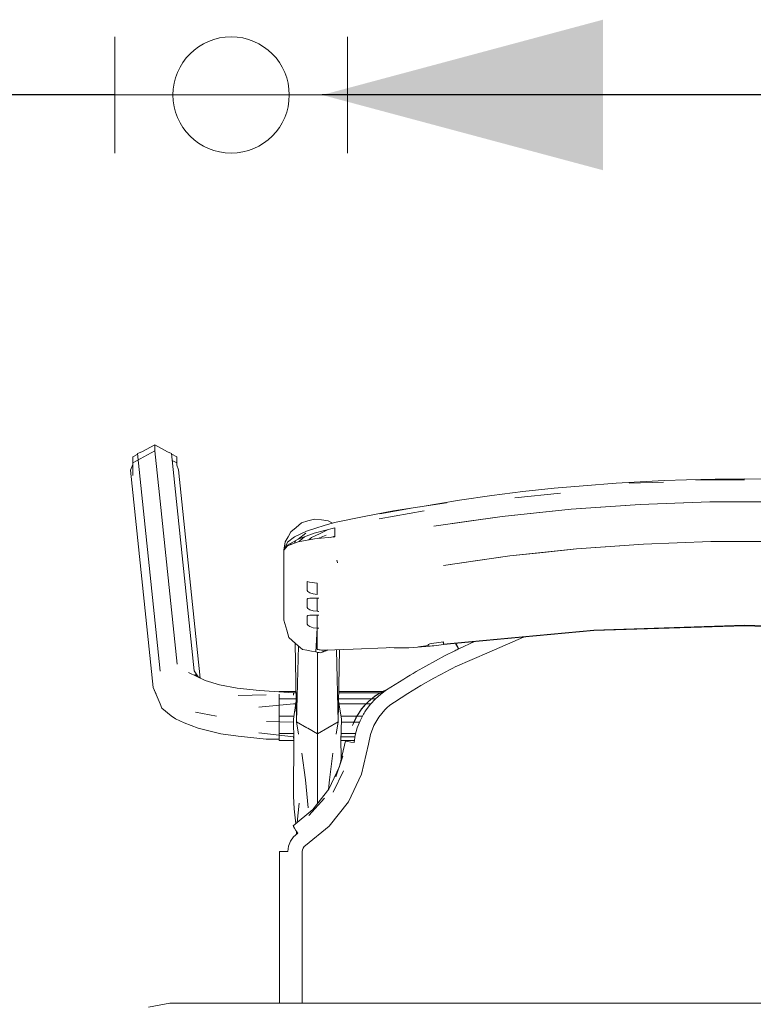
# Model space of a CAD drawing. Header units: millimetres. Extents: x -261 to 187, y -214 to 106.
# Tile 359 of 656: x -190.623 to -190.307, y -78.285 to -77.861. Entities that reach past the tile are written whole.
import ezdxf

# ---------------------------------------------------------------- set-up
doc = ezdxf.new("R2010")
doc.units = ezdxf.units.MM
doc.header["$LTSCALE"] = 0.005
doc.header["$MEASUREMENT"] = 0
for name, color, linetype, lineweight in [('AP-Condutos Ar condicionado', 4, 'Continuous', 25), ('AP-Conexões Ar condicionado', 9, 'Continuous', 18), ('AP-Sentido conduto Ar condicionado', 9, 'Continuous', 30), ('IFC-Elemento de mobília-Contorno', 9, 'Continuous', 5)]:
    doc.layers.add(name, color=color, linetype=linetype, lineweight=lineweight)

msp = doc.modelspace()

# ---------------------------------------------------------------- hatches: boundary and pattern name
at = {"layer": 'AP-Sentido conduto Ar condicionado', "linetype": 'Continuous'}
msp.add_hatch(color=7, dxfattribs=at).paths.add_polyline_path([(-190.49257, -77.89369), (-190.37183, -77.92604), (-190.37183, -77.86133)])

# ---------------------------------------------------------------- linework, layer by layer
at = {"layer": 'AP-Condutos Ar condicionado'}
for p, q in [((-190.58171, -77.89369), (-191.08076, -77.89369)), ((-190.30343, -77.89369), (-190.48171, -77.89369))]:
    msp.add_line(p, q, dxfattribs=at)
at = {"layer": 'AP-Conexões Ar condicionado'}
for p, q in [((-190.58171, -77.91869), (-190.58171, -77.86868)), ((-190.48171, -77.86868), (-190.48171, -77.91869)), ((-190.53171, -77.89369), (-190.58171, -77.89369)), ((-190.53171, -77.89369), (-190.48171, -77.89369))]:
    msp.add_line(p, q, dxfattribs=at)
msp.add_circle((-190.53171, -77.89369), 0.025, dxfattribs=at)
msp.add_circle((-190.53171, -77.89369), 0.025, dxfattribs=at)
at = {"layer": 'AP-Sentido conduto Ar condicionado'}
msp.add_lwpolyline([(-190.29256, -77.89369), (-190.49257, -77.89369)], dxfattribs=at)
at = {"layer": 'IFC-Elemento de mobília-Contorno', "lineweight": 5}
for p, q in [((-190.57006, -78.04707), (-190.56454, -78.044)), ((-190.56454, -78.04659), (-190.56454, -78.044)), ((-190.56454, -78.044), (-190.55904, -78.04707)), ((-190.57397, -78.05185), (-190.56454, -78.04659)), ((-190.57397, -78.04926), (-190.57211, -78.04822)), ((-190.57211, -78.04822), (-190.57195, -78.04785)), ((-190.57195, -78.04785), (-190.57006, -78.04707)), ((-190.57195, -78.04785), (-190.56227, -78.14129)), ((-190.56454, -78.04659), (-190.56445, -78.04664)), ((-190.56445, -78.04664), (-190.56221, -78.06823)), ((-190.55904, -78.04707), (-190.55732, -78.04775)), ((-190.55732, -78.04775), (-190.54764, -78.14119)), ((-190.55732, -78.04775), (-190.55716, -78.04812)), ((-190.55716, -78.04812), (-190.55512, -78.04926)), ((-190.57498, -78.05495), (-190.57397, -78.05259)), ((-190.57397, -78.05185), (-190.57397, -78.04926)), ((-190.57397, -78.0573), (-190.57397, -78.05185)), ((-190.557, -78.0508), (-190.55512, -78.05185)), ((-190.55512, -78.05286), (-190.55512, -78.04926)), ((-190.55512, -78.05185), (-190.55512, -78.04926)), ((-190.55512, -78.05286), (-190.55512, -78.05185)), ((-190.55512, -78.05286), (-190.55429, -78.05481)), ((-190.57498, -78.05495), (-190.5653, -78.14839)), ((-190.55429, -78.05481), (-190.54502, -78.14434)), ((-190.39288, -78.06271), (-190.38032, -78.06163)), ((-190.38032, -78.06163), (-190.36618, -78.0606)), ((-190.36618, -78.0606), (-190.34548, -78.0594)), ((-190.36059, -78.06052), (-190.34577, -78.06007)), ((-190.34548, -78.0594), (-190.33597, -78.05914)), ((-190.33597, -78.05914), (-190.32358, -78.05877)), ((-190.33208, -78.05914), (-190.31102, -78.05914)), ((-190.32358, -78.05877), (-190.31102, -78.05872)), ((-190.31102, -78.05872), (-190.29692, -78.05885)), ((-190.4335, -78.06788), (-190.4196, -78.06584)), ((-190.4196, -78.06584), (-190.40627, -78.06414)), ((-190.40977, -78.0669), (-190.39013, -78.0648)), ((-190.40627, -78.06414), (-190.39288, -78.06271)), ((-190.56221, -78.06823), (-190.55979, -78.09159)), ((-190.45347, -78.07116), (-190.43915, -78.06893)), ((-190.4504, -78.07068), (-190.4335, -78.06788)), ((-190.38559, -78.07174), (-190.35583, -78.06966)), ((-190.37071, -78.0707), (-190.35583, -78.06966)), ((-190.35583, -78.06966), (-190.32597, -78.06862)), ((-190.35583, -78.06966), (-190.3409, -78.06914)), ((-190.3409, -78.06914), (-190.32597, -78.06862)), ((-190.32597, -78.06862), (-190.29608, -78.06862)), ((-190.47378, -78.07478), (-190.46189, -78.07247)), ((-190.46804, -78.07591), (-190.44873, -78.07247)), ((-190.46775, -78.07371), (-190.45347, -78.07116)), ((-190.46189, -78.07247), (-190.45347, -78.07116)), ((-190.4152, -78.07485), (-190.38559, -78.07174)), ((-190.4152, -78.07485), (-190.4004, -78.0733)), ((-190.4004, -78.0733), (-190.38559, -78.07174)), ((-190.38559, -78.07174), (-190.37071, -78.0707)), ((-190.50378, -78.07953), (-190.50152, -78.07764)), ((-190.50152, -78.07764), (-190.49869, -78.0768)), ((-190.49869, -78.0768), (-190.49585, -78.07597)), ((-190.49585, -78.07597), (-190.49291, -78.07632)), ((-190.49291, -78.07632), (-190.48997, -78.07667)), ((-190.49176, -78.07869), (-190.48723, -78.07751)), ((-190.48997, -78.07667), (-190.48812, -78.07774)), ((-190.48723, -78.07751), (-190.47378, -78.07478)), ((-190.44458, -78.07897), (-190.4152, -78.07485)), ((-190.44458, -78.07897), (-190.42962, -78.07687)), ((-190.42962, -78.07687), (-190.4152, -78.07485)), ((-190.50724, -78.08362), (-190.50604, -78.08142)), ((-190.50604, -78.08142), (-190.50378, -78.07953)), ((-190.50446, -78.08364), (-190.49936, -78.0812)), ((-190.50283, -78.08456), (-190.49957, -78.08197)), ((-190.50283, -78.08456), (-190.49595, -78.08205)), ((-190.49936, -78.0812), (-190.49531, -78.07983)), ((-190.49715, -78.08388), (-190.49368, -78.0823)), ((-190.49595, -78.08205), (-190.48719, -78.07979)), ((-190.49531, -78.07983), (-190.49176, -78.07869)), ((-190.49368, -78.0823), (-190.49023, -78.0806)), ((-190.48719, -78.08076), (-190.48719, -78.07979)), ((-190.48719, -78.08173), (-190.48719, -78.08076)), ((-190.48719, -78.0827), (-190.48719, -78.08173)), ((-190.48719, -78.08367), (-190.48719, -78.0827)), ((-190.50902, -78.08937), (-190.50845, -78.08583)), ((-190.50902, -78.08937), (-190.50752, -78.08595)), ((-190.50845, -78.08583), (-190.50724, -78.08362)), ((-190.50752, -78.08595), (-190.50446, -78.08364)), ((-190.50744, -78.08713), (-190.50283, -78.08456)), ((-190.50744, -78.08746), (-190.50289, -78.08576)), ((-190.50686, -78.08681), (-190.50535, -78.08668)), ((-190.50468, -78.08643), (-190.50391, -78.08526)), ((-190.50289, -78.08576), (-190.49588, -78.08446)), ((-190.50246, -78.08568), (-190.50207, -78.08518)), ((-190.50207, -78.08518), (-190.50013, -78.08357)), ((-190.49825, -78.0849), (-190.49715, -78.08388)), ((-190.49588, -78.08446), (-190.48719, -78.08367)), ((-190.49439, -78.08432), (-190.49085, -78.08286)), ((-190.48895, -78.08383), (-190.48719, -78.08332)), ((-190.48793, -78.08353), (-190.48753, -78.0837)), ((-190.38325, -78.08877), (-190.35442, -78.08672)), ((-190.36883, -78.08774), (-190.35442, -78.08672)), ((-190.35442, -78.08672), (-190.3255, -78.08569)), ((-190.35442, -78.08672), (-190.33996, -78.08621)), ((-190.33996, -78.08621), (-190.3255, -78.08569)), ((-190.3255, -78.08569), (-190.29655, -78.08569)), ((-190.50902, -78.08937), (-190.50744, -78.08713)), ((-190.50902, -78.08937), (-190.50816, -78.08833)), ((-190.50902, -78.09689), (-190.50902, -78.08937)), ((-190.50816, -78.08833), (-190.50744, -78.08746)), ((-190.41191, -78.09184), (-190.38325, -78.08877)), ((-190.41191, -78.09184), (-190.39758, -78.09031)), ((-190.39758, -78.09031), (-190.38325, -78.08877)), ((-190.38325, -78.08877), (-190.36883, -78.08774)), ((-190.55979, -78.09159), (-190.55738, -78.11495)), ((-190.48626, -78.09362), (-190.48616, -78.09414)), ((-190.48626, -78.09362), (-190.48605, -78.09472)), ((-190.48616, -78.09414), (-190.48605, -78.09472)), ((-190.44035, -78.0959), (-190.41191, -78.09184)), ((-190.44035, -78.0959), (-190.42574, -78.09381)), ((-190.42574, -78.09381), (-190.41191, -78.09184)), ((-190.50902, -78.1044), (-190.50902, -78.09689)), ((-190.49902, -78.10279), (-190.49799, -78.10307)), ((-190.49902, -78.10375), (-190.49902, -78.10279)), ((-190.49902, -78.10472), (-190.49902, -78.10375)), ((-190.49799, -78.10307), (-190.49693, -78.10328)), ((-190.49693, -78.10328), (-190.49586, -78.10341)), ((-190.49586, -78.10341), (-190.49478, -78.10346)), ((-190.49478, -78.10468), (-190.49478, -78.10346)), ((-190.50902, -78.11192), (-190.50902, -78.1044)), ((-190.49902, -78.10568), (-190.49902, -78.10472)), ((-190.49902, -78.10664), (-190.49902, -78.10568)), ((-190.49902, -78.10664), (-190.49871, -78.1071)), ((-190.49871, -78.1071), (-190.49782, -78.10765)), ((-190.49782, -78.10765), (-190.49647, -78.10811)), ((-190.49647, -78.10811), (-190.49478, -78.10834)), ((-190.49478, -78.1059), (-190.49478, -78.10468)), ((-190.49478, -78.10712), (-190.49478, -78.10589)), ((-190.49478, -78.10834), (-190.49478, -78.10712)), ((-190.50902, -78.11943), (-190.50902, -78.11192)), ((-190.49902, -78.11039), (-190.49871, -78.11012)), ((-190.49902, -78.11127), (-190.49902, -78.11039)), ((-190.49902, -78.11215), (-190.49902, -78.11127)), ((-190.49902, -78.11304), (-190.49902, -78.11215)), ((-190.49871, -78.11012), (-190.49782, -78.11003)), ((-190.49782, -78.11003), (-190.49647, -78.11004)), ((-190.49647, -78.11004), (-190.49478, -78.11003)), ((-190.49478, -78.11143), (-190.49478, -78.11003)), ((-190.49478, -78.11283), (-190.49478, -78.11143)), ((-190.49462, -78.11003), (-190.49402, -78.11003)), ((-190.4944, -78.11003), (-190.49421, -78.11003)), ((-190.49421, -78.11003), (-190.49402, -78.11003)), ((-190.55738, -78.11495), (-190.55496, -78.13831)), ((-190.49902, -78.11392), (-190.49902, -78.11304)), ((-190.49902, -78.11392), (-190.49871, -78.11437)), ((-190.49871, -78.11437), (-190.49782, -78.11492)), ((-190.49782, -78.11492), (-190.49647, -78.11539)), ((-190.49647, -78.11539), (-190.49478, -78.11562)), ((-190.49478, -78.11422), (-190.49478, -78.11283)), ((-190.49478, -78.11562), (-190.49478, -78.11422)), ((-190.49462, -78.11563), (-190.49402, -78.11564)), ((-190.49459, -78.11563), (-190.4944, -78.11563)), ((-190.4944, -78.11563), (-190.49421, -78.11564)), ((-190.49421, -78.11564), (-190.49402, -78.11564)), ((-190.50902, -78.11943), (-190.50778, -78.12371)), ((-190.49902, -78.11767), (-190.49871, -78.1174)), ((-190.49902, -78.11855), (-190.49902, -78.11767)), ((-190.49902, -78.11943), (-190.49902, -78.11855)), ((-190.49902, -78.12032), (-190.49902, -78.11943)), ((-190.49902, -78.1212), (-190.49902, -78.12032)), ((-190.49871, -78.1174), (-190.49782, -78.11731)), ((-190.49782, -78.11731), (-190.49647, -78.11731)), ((-190.49647, -78.11731), (-190.49478, -78.11731)), ((-190.49478, -78.11871), (-190.49478, -78.11731)), ((-190.49478, -78.1201), (-190.49478, -78.11871)), ((-190.49478, -78.1215), (-190.49478, -78.1201)), ((-190.49459, -78.1173), (-190.49402, -78.1173)), ((-190.4944, -78.1173), (-190.49421, -78.1173)), ((-190.49421, -78.1173), (-190.49402, -78.1173)), ((-190.50778, -78.12371), (-190.50688, -78.12683)), ((-190.49902, -78.1212), (-190.49871, -78.12165)), ((-190.49871, -78.12165), (-190.49782, -78.1222)), ((-190.49782, -78.1222), (-190.49647, -78.12266)), ((-190.49647, -78.12266), (-190.49478, -78.1229)), ((-190.49529, -78.1331), (-190.49478, -78.1229)), ((-190.49478, -78.1229), (-190.49478, -78.1215)), ((-190.49478, -78.13206), (-190.49478, -78.1229)), ((-190.49478, -78.1229), (-190.49402, -78.12292)), ((-190.49478, -78.1229), (-190.49459, -78.1229)), ((-190.49459, -78.1229), (-190.4944, -78.12291)), ((-190.4944, -78.12291), (-190.49421, -78.12291)), ((-190.44035, -78.1297), (-190.37582, -78.12367)), ((-190.40811, -78.1269), (-190.37583, -78.12389)), ((-190.37583, -78.12389), (-190.34343, -78.12288)), ((-190.37582, -78.12367), (-190.31102, -78.12165)), ((-190.34343, -78.12288), (-190.31102, -78.12187)), ((-190.31102, -78.12165), (-190.24623, -78.12367)), ((-190.31102, -78.12187), (-190.27862, -78.12288)), ((-190.50688, -78.12683), (-190.50398, -78.12942)), ((-190.50424, -78.12919), (-190.50359, -78.16316)), ((-190.44629, -78.12961), (-190.44548, -78.12941)), ((-190.44548, -78.12941), (-190.44452, -78.12926)), ((-190.44452, -78.12926), (-190.44348, -78.12914)), ((-190.44348, -78.12914), (-190.44244, -78.12902)), ((-190.44244, -78.12902), (-190.4414, -78.12889)), ((-190.4414, -78.12889), (-190.44035, -78.12876)), ((-190.44061, -78.12879), (-190.44038, -78.12992)), ((-190.44061, -78.12879), (-190.44038, -78.12992)), ((-190.44038, -78.12992), (-190.40811, -78.1269)), ((-190.44035, -78.12899), (-190.44035, -78.12876)), ((-190.44035, -78.12923), (-190.44035, -78.12899)), ((-190.44035, -78.12946), (-190.44035, -78.12923)), ((-190.43382, -78.13175), (-190.42706, -78.12867)), ((-190.43382, -78.13175), (-190.42709, -78.12867)), ((-190.42075, -78.13315), (-190.40603, -78.12674)), ((-190.40603, -78.12674), (-190.40587, -78.12669)), ((-190.50398, -78.12942), (-190.50108, -78.13202)), ((-190.50359, -78.16316), (-190.50276, -78.13051)), ((-190.50108, -78.13202), (-190.49915, -78.13238)), ((-190.49915, -78.13238), (-190.49722, -78.13274)), ((-190.49722, -78.13274), (-190.49529, -78.1331)), ((-190.49529, -78.1331), (-190.4948, -78.13319)), ((-190.4948, -78.13319), (-190.49432, -78.13328)), ((-190.49478, -78.13206), (-190.49293, -78.13227)), ((-190.49478, -78.13206), (-190.49432, -78.13211)), ((-190.49462, -78.13465), (-190.49462, -78.13323)), ((-190.49432, -78.13211), (-190.49386, -78.13217)), ((-190.49432, -78.13328), (-190.49384, -78.13337)), ((-190.49386, -78.13217), (-190.49339, -78.13222)), ((-190.49384, -78.13337), (-190.49336, -78.13346)), ((-190.49339, -78.13222), (-190.49293, -78.13227)), ((-190.49336, -78.13346), (-190.49297, -78.13331)), ((-190.49297, -78.13331), (-190.49258, -78.13317)), ((-190.49293, -78.13227), (-190.49108, -78.13226)), ((-190.49293, -78.13227), (-190.49246, -78.13227)), ((-190.49258, -78.13317), (-190.49239, -78.1331)), ((-190.49246, -78.13227), (-190.49223, -78.13227)), ((-190.49239, -78.1331), (-190.4922, -78.13303)), ((-190.49223, -78.13227), (-190.492, -78.13226)), ((-190.4922, -78.13303), (-190.492, -78.13295)), ((-190.492, -78.13226), (-190.49177, -78.13226)), ((-190.492, -78.13295), (-190.49181, -78.13289)), ((-190.49181, -78.13289), (-190.49161, -78.13281)), ((-190.49177, -78.13226), (-190.49154, -78.13226)), ((-190.49161, -78.13281), (-190.49142, -78.13274)), ((-190.49154, -78.13226), (-190.49131, -78.13226)), ((-190.49142, -78.13274), (-190.49123, -78.13267)), ((-190.49131, -78.13226), (-190.49108, -78.13226)), ((-190.49123, -78.13267), (-190.49103, -78.13259)), ((-190.49108, -78.13226), (-190.47918, -78.13193)), ((-190.49103, -78.13259), (-190.49084, -78.13252)), ((-190.49084, -78.13252), (-190.49065, -78.13245)), ((-190.49065, -78.13245), (-190.49045, -78.13238)), ((-190.49045, -78.13238), (-190.49026, -78.1323)), ((-190.49026, -78.1323), (-190.49017, -78.13223)), ((-190.48644, -78.13213), (-190.48566, -78.16316)), ((-190.48566, -78.16316), (-190.48506, -78.13209)), ((-190.47918, -78.13193), (-190.4651, -78.13135)), ((-190.4651, -78.13135), (-190.46359, -78.13119)), ((-190.46359, -78.13119), (-190.46157, -78.13126)), ((-190.46157, -78.13126), (-190.4595, -78.1313)), ((-190.4595, -78.1313), (-190.45739, -78.13131)), ((-190.45739, -78.13131), (-190.45525, -78.13128)), ((-190.45532, -78.13128), (-190.45531, -78.13133)), ((-190.45531, -78.13133), (-190.4461, -78.13057)), ((-190.45531, -78.13133), (-190.45525, -78.13128)), ((-190.45111, -78.13089), (-190.44702, -78.13037)), ((-190.45111, -78.13089), (-190.44697, -78.13047)), ((-190.44702, -78.13006), (-190.44683, -78.12984)), ((-190.44702, -78.13014), (-190.44702, -78.13006)), ((-190.44702, -78.13021), (-190.44702, -78.13014)), ((-190.44702, -78.13029), (-190.44702, -78.13021)), ((-190.44702, -78.13037), (-190.44702, -78.13029)), ((-190.44697, -78.13047), (-190.44666, -78.13057)), ((-190.44683, -78.12984), (-190.44629, -78.12961)), ((-190.44666, -78.13057), (-190.4461, -78.13057)), ((-190.4461, -78.13057), (-190.44536, -78.13051)), ((-190.44536, -78.13051), (-190.44452, -78.13041)), ((-190.44452, -78.13041), (-190.44349, -78.13029)), ((-190.44349, -78.13029), (-190.44245, -78.13017)), ((-190.44245, -78.13017), (-190.44142, -78.13004)), ((-190.44142, -78.13004), (-190.44038, -78.12992)), ((-190.44035, -78.1297), (-190.44035, -78.12946)), ((-190.43969, -78.13469), (-190.43548, -78.13256)), ((-190.43548, -78.13256), (-190.43507, -78.13236)), ((-190.43546, -78.13956), (-190.42075, -78.13315)), ((-190.4352, -78.12943), (-190.43507, -78.12971)), ((-190.43507, -78.12971), (-190.43446, -78.13094)), ((-190.43507, -78.13236), (-190.43465, -78.13215)), ((-190.435, -78.12941), (-190.43447, -78.13044)), ((-190.43465, -78.13215), (-190.43424, -78.13195)), ((-190.43447, -78.13044), (-190.43382, -78.13175)), ((-190.43446, -78.13094), (-190.43427, -78.13084)), ((-190.43446, -78.13094), (-190.43427, -78.13084)), ((-190.43446, -78.13094), (-190.43401, -78.13184)), ((-190.43424, -78.13195), (-190.43382, -78.13175)), ((-190.49462, -78.15143), (-190.49462, -78.13465)), ((-190.448, -78.13915), (-190.44386, -78.13688)), ((-190.44386, -78.13688), (-190.43969, -78.13469)), ((-190.55006, -78.14197), (-190.54288, -78.14535)), ((-190.54764, -78.14119), (-190.54588, -78.14381)), ((-190.45346, -78.14229), (-190.45211, -78.14149)), ((-190.45211, -78.14149), (-190.448, -78.13915)), ((-190.44454, -78.14438), (-190.43911, -78.14145)), ((-190.43911, -78.14145), (-190.43819, -78.14097)), ((-190.43819, -78.14097), (-190.43728, -78.14049)), ((-190.43728, -78.14049), (-190.43637, -78.14003)), ((-190.43637, -78.14003), (-190.43546, -78.13956)), ((-190.54731, -78.14274), (-190.54544, -78.14414)), ((-190.54288, -78.14535), (-190.53678, -78.14721)), ((-190.46122, -78.14707), (-190.45936, -78.14591)), ((-190.45936, -78.14591), (-190.4575, -78.14476)), ((-190.4575, -78.14476), (-190.45614, -78.14393)), ((-190.45614, -78.14393), (-190.4548, -78.1431)), ((-190.4548, -78.1431), (-190.45346, -78.14229)), ((-190.45009, -78.14755), (-190.44454, -78.14438)), ((-190.5653, -78.14839), (-190.56388, -78.15131)), ((-190.5653, -78.14839), (-190.56227, -78.15545)), ((-190.53678, -78.14721), (-190.52905, -78.14868)), ((-190.52905, -78.14868), (-190.51955, -78.14971)), ((-190.51955, -78.14971), (-190.50497, -78.15062)), ((-190.51112, -78.15023), (-190.51112, -78.15014)), ((-190.51112, -78.15014), (-190.50384, -78.15014)), ((-190.48541, -78.15014), (-190.46666, -78.15014)), ((-190.46793, -78.15087), (-190.4648, -78.14937)), ((-190.46793, -78.15087), (-190.46629, -78.14992)), ((-190.46739, -78.15124), (-190.4649, -78.14944)), ((-190.46639, -78.15014), (-190.46587, -78.15014)), ((-190.46629, -78.14992), (-190.4646, -78.14924)), ((-190.4649, -78.14944), (-190.46306, -78.14825)), ((-190.46306, -78.14825), (-190.46122, -78.14707)), ((-190.45575, -78.15096), (-190.45009, -78.14755)), ((-190.52871, -78.15188), (-190.51666, -78.15156)), ((-190.51112, -78.15327), (-190.51112, -78.1512)), ((-190.51112, -78.15327), (-190.50378, -78.15327)), ((-190.51112, -78.16072), (-190.51112, -78.15327)), ((-190.50497, -78.1517), (-190.50497, -78.15062)), ((-190.50497, -78.15062), (-190.50383, -78.15062)), ((-190.50497, -78.16199), (-190.50376, -78.15416)), ((-190.49462, -78.16823), (-190.49462, -78.15143)), ((-190.48549, -78.15416), (-190.48428, -78.16199)), ((-190.48547, -78.15327), (-190.47134, -78.15327)), ((-190.48542, -78.15062), (-190.46749, -78.15062)), ((-190.4744, -78.15615), (-190.47239, -78.15413)), ((-190.4744, -78.15615), (-190.47287, -78.15452)), ((-190.47287, -78.15452), (-190.46976, -78.15197)), ((-190.47244, -78.15417), (-190.47028, -78.15242)), ((-190.47176, -78.15552), (-190.46968, -78.15327)), ((-190.47133, -78.15327), (-190.46967, -78.15327)), ((-190.47028, -78.15242), (-190.46793, -78.15087)), ((-190.46976, -78.15197), (-190.46793, -78.15087)), ((-190.46968, -78.15327), (-190.46739, -78.15124)), ((-190.46817, -78.15103), (-190.46779, -78.15081)), ((-190.4674, -78.15062), (-190.46653, -78.15062)), ((-190.46265, -78.1554), (-190.46152, -78.15462)), ((-190.46152, -78.15462), (-190.45575, -78.15096)), ((-190.56227, -78.15545), (-190.56151, -78.15725)), ((-190.56151, -78.15725), (-190.55754, -78.16054)), ((-190.54709, -78.15892), (-190.53801, -78.16076)), ((-190.51987, -78.15682), (-190.50497, -78.1554)), ((-190.50497, -78.1554), (-190.50395, -78.1554)), ((-190.48529, -78.1554), (-190.4737, -78.1554)), ((-190.47754, -78.16051), (-190.476, -78.15815)), ((-190.47715, -78.15983), (-190.47613, -78.15831)), ((-190.47613, -78.15831), (-190.4744, -78.15615)), ((-190.47613, -78.15831), (-190.47563, -78.15758)), ((-190.47563, -78.15758), (-190.4744, -78.15615)), ((-190.47486, -78.15673), (-190.47376, -78.15551)), ((-190.47455, -78.15936), (-190.47425, -78.15889)), ((-190.47425, -78.15889), (-190.47394, -78.15843)), ((-190.47394, -78.15843), (-190.47362, -78.15796)), ((-190.47367, -78.15802), (-190.47176, -78.15552)), ((-190.47366, -78.1554), (-190.47166, -78.1554)), ((-190.46828, -78.16115), (-190.4656, -78.15795)), ((-190.4656, -78.15795), (-190.46465, -78.15704)), ((-190.46465, -78.15704), (-190.46365, -78.15618)), ((-190.46365, -78.15618), (-190.46261, -78.15538)), ((-190.55754, -78.16054), (-190.55569, -78.16186)), ((-190.55569, -78.16186), (-190.55196, -78.16358)), ((-190.51655, -78.16297), (-190.50494, -78.16325)), ((-190.51112, -78.16072), (-190.50477, -78.16072)), ((-190.51112, -78.16812), (-190.51112, -78.16072)), ((-190.50497, -78.16199), (-190.50475, -78.17142)), ((-190.50497, -78.16325), (-190.50494, -78.16325)), ((-190.50359, -78.16316), (-190.50273, -78.16847)), ((-190.50359, -78.16316), (-190.49462, -78.16823)), ((-190.50359, -78.16316), (-190.4991, -78.16569)), ((-190.49462, -78.16823), (-190.48566, -78.16316)), ((-190.49014, -78.16569), (-190.48566, -78.16316)), ((-190.48651, -78.16847), (-190.48566, -78.16316)), ((-190.48449, -78.17142), (-190.48428, -78.16199)), ((-190.48447, -78.16072), (-190.47769, -78.16072)), ((-190.48431, -78.16325), (-190.47893, -78.16325)), ((-190.47953, -78.16472), (-190.47885, -78.16305)), ((-190.47953, -78.16475), (-190.47885, -78.16305)), ((-190.47942, -78.16446), (-190.47802, -78.16135)), ((-190.47888, -78.16325), (-190.47652, -78.16325)), ((-190.47885, -78.16305), (-190.47788, -78.16103)), ((-190.47885, -78.16305), (-190.47806, -78.16141)), ((-190.47809, -78.16146), (-190.47715, -78.15983)), ((-190.47788, -78.16103), (-190.47715, -78.15983)), ((-190.47766, -78.16072), (-190.47529, -78.16072)), ((-190.47747, -78.16571), (-190.4763, -78.1627)), ((-190.4763, -78.1627), (-190.47483, -78.15983)), ((-190.47483, -78.15983), (-190.47455, -78.15936)), ((-190.47039, -78.16474), (-190.46828, -78.16115)), ((-190.55196, -78.16358), (-190.54584, -78.16587)), ((-190.54584, -78.16587), (-190.5362, -78.16835)), ((-190.4988, -78.16586), (-190.49462, -78.16823)), ((-190.49462, -78.16823), (-190.49014, -78.16569)), ((-190.47953, -78.16469), (-190.47941, -78.1644)), ((-190.47953, -78.16473), (-190.47953, -78.16472)), ((-190.47833, -78.16883), (-190.47747, -78.16571)), ((-190.47187, -78.16863), (-190.47039, -78.16474)), ((-190.5362, -78.16835), (-190.52871, -78.16927)), ((-190.52871, -78.16927), (-190.51666, -78.17064)), ((-190.51987, -78.16785), (-190.50497, -78.16956)), ((-190.51666, -78.17064), (-190.51112, -78.17064)), ((-190.51112, -78.16812), (-190.50483, -78.16812)), ((-190.51112, -78.17113), (-190.51112, -78.16812)), ((-190.51112, -78.17113), (-190.50476, -78.17113)), ((-190.50497, -78.16956), (-190.5048, -78.16956)), ((-190.50497, -78.17011), (-190.50497, -78.16956)), ((-190.50497, -78.17011), (-190.50497, -78.16956)), ((-190.5048, -78.17764), (-190.50475, -78.17142)), ((-190.49462, -78.17357), (-190.49462, -78.16823)), ((-190.48498, -78.18182), (-190.48259, -78.17127)), ((-190.48449, -78.17113), (-190.47872, -78.17113)), ((-190.48449, -78.17142), (-190.48445, -78.17764)), ((-190.48445, -78.16956), (-190.47846, -78.16956)), ((-190.48442, -78.16812), (-190.47814, -78.16812)), ((-190.48259, -78.17127), (-190.48232, -78.17142)), ((-190.48232, -78.17142), (-190.48151, -78.17161)), ((-190.48151, -78.17161), (-190.4803, -78.17182)), ((-190.47887, -78.17201), (-190.47833, -78.16883)), ((-190.47269, -78.17271), (-190.47187, -78.16863)), ((-190.49462, -78.18315), (-190.49462, -78.17357)), ((-190.4803, -78.17182), (-190.47887, -78.17201)), ((-190.47562, -78.1856), (-190.47269, -78.17271)), ((-190.50497, -78.18691), (-190.5048, -78.17764)), ((-190.50132, -78.17663), (-190.49981, -78.18801)), ((-190.48944, -78.18801), (-190.48793, -78.17663)), ((-190.48666, -78.18682), (-190.48365, -78.17788)), ((-190.48445, -78.17764), (-190.48442, -78.17937)), ((-190.49462, -78.19575), (-190.49462, -78.18315)), ((-190.48976, -78.19211), (-190.48514, -78.1823)), ((-190.4879, -78.19338), (-190.48339, -78.1842)), ((-190.50497, -78.18691), (-190.50485, -78.19512)), ((-190.49981, -78.18801), (-190.49859, -78.20015)), ((-190.48986, -78.19225), (-190.48944, -78.18801)), ((-190.48132, -78.19755), (-190.47562, -78.1856)), ((-190.49653, -78.20084), (-190.48976, -78.19211)), ((-190.50485, -78.19512), (-190.50455, -78.20052)), ((-190.49828, -78.20342), (-190.49159, -78.19598)), ((-190.49462, -78.19839), (-190.49462, -78.19575)), ((-190.50504, -78.20788), (-190.49653, -78.20084)), ((-190.50455, -78.20052), (-190.50393, -78.20696)), ((-190.50326, -78.20641), (-190.50252, -78.19802)), ((-190.4895, -78.20795), (-190.48132, -78.19755)), ((-190.50504, -78.20788), (-190.50493, -78.20812)), ((-190.50493, -78.20812), (-190.50452, -78.2088)), ((-190.50452, -78.2088), (-190.50389, -78.20982)), ((-190.50389, -78.20982), (-190.50311, -78.21102)), ((-190.49975, -78.2163), (-190.4895, -78.20795)), ((-190.50623, -78.21439), (-190.50488, -78.21251)), ((-190.50488, -78.21251), (-190.50311, -78.21102)), ((-190.50364, -78.2102), (-190.50359, -78.21086)), ((-190.50361, -78.21024), (-190.50359, -78.2105)), ((-190.50361, -78.21025), (-190.50359, -78.2105)), ((-190.50359, -78.21142), (-190.50359, -78.21028)), ((-190.50735, -78.21882), (-190.50707, -78.21653)), ((-190.50707, -78.21653), (-190.50623, -78.21439)), ((-190.50113, -78.21882), (-190.50103, -78.21809)), ((-190.50103, -78.21809), (-190.50076, -78.21739)), ((-190.50076, -78.21739), (-190.50032, -78.21678)), ((-190.50032, -78.21678), (-190.49975, -78.2163)), ((-190.51094, -78.21887), (-190.51073, -78.21885)), ((-190.51094, -78.21887), (-190.51094, -78.2276)), ((-190.51073, -78.21885), (-190.50996, -78.21883)), ((-190.50996, -78.21883), (-190.50878, -78.21882)), ((-190.50878, -78.21882), (-190.50735, -78.21882)), ((-190.50113, -78.23662), (-190.50113, -78.21882)), ((-190.51094, -78.23634), (-190.51094, -78.2276)), ((-190.51094, -78.24506), (-190.51094, -78.23634)), ((-190.50113, -78.25135), (-190.50113, -78.23662)), ((-190.51094, -78.25378), (-190.51094, -78.24506)), ((-190.50113, -78.26483), (-190.50113, -78.25135)), ((-190.51094, -78.26376), (-190.51094, -78.25378)), ((-190.51094, -78.27373), (-190.51094, -78.26376)), ((-190.50113, -78.27832), (-190.50113, -78.26483)), ((-190.51094, -78.28411), (-190.51094, -78.27373)), ((-190.51094, -78.28411), (-190.51094, -78.27656)), ((-190.50113, -78.28411), (-190.50113, -78.27832)), ((-190.5673, -78.28573), (-190.55812, -78.28411)), ((-190.55812, -78.28411), (-190.06412, -78.28411))]:
    msp.add_line(p, q, dxfattribs=at)

doc.saveas('drawing.dxf')
